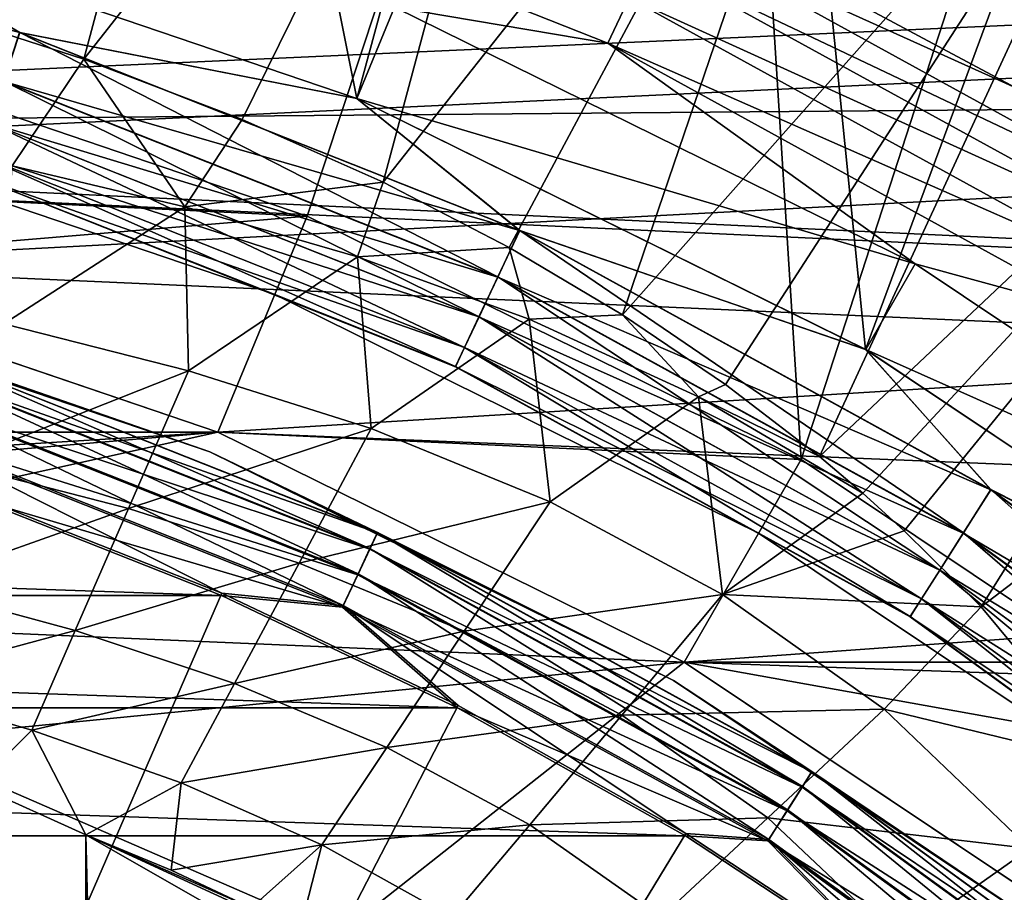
# Model space of a CAD drawing. Header units: millimetres. Extents: x -100 to 100, y -64 to 136.
# Tile 475 of 530: x 3.11 to 5.43, y 75.56 to 77.61. Entities that reach past the tile are written whole.
import ezdxf

# ---------------------------------------------------------------- set-up
doc = ezdxf.new("R2010")
doc.units = ezdxf.units.MM
doc.header["$LTSCALE"] = 159.143519
for name, color, linetype in [('275', 7, 'CONTINUOUS'), ('277', 7, 'CONTINUOUS'), ('278', 7, 'CONTINUOUS'), ('286', 7, 'CONTINUOUS'), ('287', 7, 'CONTINUOUS'), ('292', 7, 'CONTINUOUS'), ('37', 7, 'CONTINUOUS'), ('371', 7, 'CONTINUOUS'), ('372', 7, 'CONTINUOUS'), ('375', 7, 'CONTINUOUS'), ('376', 7, 'CONTINUOUS'), ('387', 7, 'CONTINUOUS'), ('390', 7, 'CONTINUOUS'), ('392', 7, 'CONTINUOUS'), ('407', 7, 'CONTINUOUS'), ('412', 7, 'CONTINUOUS'), ('413', 7, 'CONTINUOUS'), ('418', 7, 'CONTINUOUS'), ('437', 7, 'CONTINUOUS'), ('44', 7, 'CONTINUOUS'), ('446', 7, 'CONTINUOUS'), ('447', 7, 'CONTINUOUS'), ('448', 7, 'CONTINUOUS'), ('45', 7, 'CONTINUOUS'), ('460', 7, 'CONTINUOUS'), ('461', 7, 'CONTINUOUS')]:
    doc.layers.add(name, color=color, linetype=linetype)

msp = doc.modelspace()

# ---------------------------------------------------------------- linework, layer by layer
at = {"layer": '275', "color": 7, "linetype": 'CONTINUOUS', "true_color": 0xffe664}
for points in [[(4.7339, 80, 28.2), (-4.7339, 80, 28.2), (2.5622, 77.5627, 28.2), (4.7339, 80, 28.2)], [(3.7885, 77.1464, 28.2), (4.7339, 80, 28.2), (2.5622, 77.5627, 28.2), (3.7885, 77.1464, 28.2)], [(4.95, 76.5737, 28.2), (4.7339, 80, 28.2), (3.7885, 77.1464, 28.2), (4.95, 76.5737, 28.2)], [(5.8918, 79.4759, 28.2), (4.7339, 80, 28.2), (4.95, 76.5737, 28.2), (5.8918, 79.4759, 28.2)], [(6.0268, 75.8541, 28.2), (5.8918, 79.4759, 28.2), (4.95, 76.5737, 28.2), (6.0268, 75.8541, 28.2)]]:
    msp.add_3dface(points, dxfattribs=at)
at = {"layer": '277', "color": 7, "linetype": 'CONTINUOUS', "true_color": 0xffe664}
for points in [[(3.7885, 77.1464, 26.2), (2.5624, 77.5626, 26.2), (1.2204, 77.27, 26.2), (3.7885, 77.1464, 26.2)], [(2.4199, 77.0314, 26.2), (3.7885, 77.1464, 26.2), (1.2204, 77.27, 26.2), (2.4199, 77.0314, 26.2)], [(3.5781, 76.6383, 26.2), (3.7885, 77.1464, 26.2), (2.4199, 77.0314, 26.2), (3.5781, 76.6383, 26.2)], [(4.9499, 76.5737, 26.2), (3.7885, 77.1464, 26.2), (3.5781, 76.6383, 26.2), (4.9499, 76.5737, 26.2)], [(4.675, 76.0973, 26.2), (4.9499, 76.5737, 26.2), (3.5781, 76.6383, 26.2), (4.675, 76.0973, 26.2)], [(6.0266, 75.8543, 26.2), (4.9499, 76.5737, 26.2), (4.675, 76.0973, 26.2), (6.0266, 75.8543, 26.2)], [(5.6919, 75.4178, 26.2), (6.0266, 75.8543, 26.2), (4.675, 76.0973, 26.2), (5.6919, 75.4178, 26.2)]]:
    msp.add_3dface(points, dxfattribs=at)
at = {"layer": '278', "color": 7, "linetype": 'CONTINUOUS', "true_color": 0xffe664}
for points in [[(3.7885, 77.1464, 28.2), (2.5622, 77.5627, 28.2), (3.7885, 77.1464, 26.2), (3.7885, 77.1464, 28.2)], [(2.5622, 77.5627, 28.2), (2.5624, 77.5626, 26.2), (3.7885, 77.1464, 26.2), (2.5622, 77.5627, 28.2)], [(4.95, 76.5737, 28.2), (3.7885, 77.1464, 28.2), (4.9499, 76.5737, 26.2), (4.95, 76.5737, 28.2)], [(3.7885, 77.1464, 28.2), (3.7885, 77.1464, 26.2), (4.9499, 76.5737, 26.2), (3.7885, 77.1464, 28.2)], [(4.95, 76.5737, 28.2), (4.9499, 76.5737, 26.2), (6.0266, 75.8543, 26.2), (4.95, 76.5737, 28.2)], [(6.0268, 75.8541, 28.2), (4.95, 76.5737, 28.2), (6.0266, 75.8543, 26.2), (6.0268, 75.8541, 28.2)]]:
    msp.add_3dface(points, dxfattribs=at)
at = {"layer": '286', "color": 7, "linetype": 'CONTINUOUS', "true_color": 0xaaaaaa}
for points in [[(3.5782, 76.6383, 59.2), (2.42, 77.0314, 36.7427), (2.4199, 77.0314, 59.2), (3.5782, 76.6383, 59.2)], [(3.5781, 76.6383, 36.7427), (2.42, 77.0314, 36.7427), (3.5782, 76.6383, 59.2), (3.5781, 76.6383, 36.7427)], [(4.675, 76.0973, 36.7427), (3.5781, 76.6383, 36.7427), (3.5782, 76.6383, 59.2), (4.675, 76.0973, 36.7427)], [(4.6751, 76.0973, 59.2), (4.675, 76.0973, 36.7427), (3.5782, 76.6383, 59.2), (4.6751, 76.0973, 59.2)], [(5.6919, 75.4178, 36.7427), (4.675, 76.0973, 36.7427), (5.6919, 75.4179, 59.2), (5.6919, 75.4178, 36.7427)], [(5.6919, 75.4179, 59.2), (4.675, 76.0973, 36.7427), (4.6751, 76.0973, 59.2), (5.6919, 75.4179, 59.2)]]:
    msp.add_3dface(points, dxfattribs=at)
at = {"layer": '287', "color": 7, "linetype": 'CONTINUOUS', "true_color": 0xaaaaaa}
for points in [[(3.5782, 76.6383, 59.2), (2.4199, 77.0314, 59.2), (-3.5782, 76.6383, 59.2), (3.5782, 76.6383, 59.2)], [(3.5782, 76.6383, 59.2), (-3.5782, 76.6383, 59.2), (-0.5732, 76.3804, 59.2), (3.5782, 76.6383, 59.2)], [(0.5732, 76.3804, 59.2), (3.5782, 76.6383, 59.2), (-0.5732, 76.3804, 59.2), (0.5732, 76.3804, 59.2)], [(1.709, 76.2243, 59.2), (3.5782, 76.6383, 59.2), (0.5732, 76.3804, 59.2), (1.709, 76.2243, 59.2)], [(4.6751, 76.0973, 59.2), (3.5782, 76.6383, 59.2), (1.709, 76.2243, 59.2), (4.6751, 76.0973, 59.2)], [(2.8129, 75.915, 59.2), (4.6751, 76.0973, 59.2), (1.709, 76.2243, 59.2), (2.8129, 75.915, 59.2)], [(3.8645, 75.4582, 59.2), (4.6751, 76.0973, 59.2), (2.8129, 75.915, 59.2), (3.8645, 75.4582, 59.2)], [(5.6919, 75.4179, 59.2), (4.6751, 76.0973, 59.2), (3.8645, 75.4582, 59.2), (5.6919, 75.4179, 59.2)]]:
    msp.add_3dface(points, dxfattribs=at)
at = {"layer": '292', "color": 7, "linetype": 'CONTINUOUS', "true_color": 0xaaaaaa}
msp.add_3dface([(3.8645, 75.4582, 59.2), (2.8129, 75.915, 59.2), (3.074, 74.7313, 58.2), (3.8645, 75.4582, 59.2)], dxfattribs=at)
at = {"layer": '37', "color": 7, "linetype": 'CONTINUOUS', "true_color": 0x8c979c}
for points in [[(2.8454, 77.6502, -17.1933), (3.7355, 79.2846, -17.0976), (3.2633, 77.5151, -17.1934), (2.8454, 77.6502, -17.1933)], [(3.7355, 79.2846, -17.0976), (4.4488, 79.0229, -17.0976), (3.2633, 77.5151, -17.1934), (3.7355, 79.2846, -17.0976)], [(3.2633, 77.5151, -17.1934), (4.4488, 79.0229, -17.0976), (3.6354, 77.3733, -17.1937), (3.2633, 77.5151, -17.1934)], [(3.6354, 77.3733, -17.1937), (4.4488, 79.0229, -17.0976), (3.9668, 77.2257, -17.1943), (3.6354, 77.3733, -17.1937)], [(4.4488, 79.0229, -17.0976), (5.144, 78.7161, -17.0976), (3.9668, 77.2257, -17.1943), (4.4488, 79.0229, -17.0976)], [(3.9668, 77.2257, -17.1943), (5.144, 78.7161, -17.0976), (4.2631, 77.0727, -17.1953), (3.9668, 77.2257, -17.1943)], [(4.2631, 77.0727, -17.1953), (5.144, 78.7161, -17.0976), (4.5301, 76.9144, -17.1966), (4.2631, 77.0727, -17.1953)], [(5.144, 78.7161, -17.0976), (5.8181, 78.3656, -17.0976), (4.5301, 76.9144, -17.1966), (5.144, 78.7161, -17.0976)], [(4.5301, 76.9144, -17.1966), (5.8181, 78.3656, -17.0976), (4.7724, 76.7503, -17.1983), (4.5301, 76.9144, -17.1966)], [(4.7724, 76.7503, -17.1983), (5.8181, 78.3656, -17.0976), (4.9928, 76.5807, -17.2003), (4.7724, 76.7503, -17.1983)], [(5.8181, 78.3656, -17.0976), (6.4685, 77.9727, -17.0976), (4.9928, 76.5807, -17.2003), (5.8181, 78.3656, -17.0976)], [(4.9928, 76.5807, -17.2003), (6.4685, 77.9727, -17.0976), (5.0948, 76.4944, -17.2015), (4.9928, 76.5807, -17.2003)], [(5.0948, 76.4944, -17.2015), (6.4685, 77.9727, -17.0976), (5.1926, 76.4062, -17.2028), (5.0948, 76.4944, -17.2015)], [(5.1926, 76.4062, -17.2028), (6.4685, 77.9727, -17.0976), (5.3731, 76.2272, -17.2056), (5.1926, 76.4062, -17.2028)], [(6.4685, 77.9727, -17.0976), (7.0924, 77.539, -17.0976), (5.3731, 76.2272, -17.2056), (6.4685, 77.9727, -17.0976)], [(5.3731, 76.2272, -17.2056), (7.0924, 77.539, -17.0976), (5.6814, 75.8571, -17.2125), (5.3731, 76.2272, -17.2056)]]:
    msp.add_3dface(points, dxfattribs=at)
at = {"layer": '371', "color": 7, "linetype": 'CONTINUOUS', "true_color": 0x323232}
for points in [[(2.641, 77.8522, 39.7), (3.9937, 77.6377, 39.7), (3.9049, 77.4229, 39.7), (2.641, 77.8522, 39.7)], [(3.9937, 77.6377, 39.7), (5.2179, 77.0338, 39.7), (3.9049, 77.4229, 39.7), (3.9937, 77.6377, 39.7)], [(3.9049, 77.4229, 39.7), (5.2179, 77.0338, 39.7), (5.1019, 76.8324, 39.7), (3.9049, 77.4229, 39.7)], [(5.2179, 77.0338, 39.7), (6.3528, 76.2751, 39.7), (5.1019, 76.8324, 39.7), (5.2179, 77.0338, 39.7)], [(5.1019, 76.8324, 39.7), (6.3528, 76.2751, 39.7), (6.2115, 76.0905, 39.7), (5.1019, 76.8324, 39.7)]]:
    msp.add_3dface(points, dxfattribs=at)
at = {"layer": '372', "color": 7, "linetype": 'CONTINUOUS', "true_color": 0x323232}
msp.add_3dface([(4.8252, 77.7846, 40.0509), (6.3561, 78.0157, 43.0994), (5.4548, 77.448, 40.0509), (4.8252, 77.7846, 40.0509)], dxfattribs=at)
at = {"layer": '375', "color": 7, "linetype": 'CONTINUOUS', "true_color": 0x323232}
for points in [[(3.9047, 77.423, 47.7), (3.1959, 80.9618, 47.7), (2.6409, 77.8522, 47.7), (3.9047, 77.423, 47.7)], [(4.7354, 80.4819, 47.7), (3.1959, 80.9618, 47.7), (3.9047, 77.423, 47.7), (4.7354, 80.4819, 47.7)], [(5.1017, 76.8325, 47.7), (4.7354, 80.4819, 47.7), (3.9047, 77.423, 47.7), (5.1017, 76.8325, 47.7)], [(6.2059, 79.8199, 47.7), (4.7354, 80.4819, 47.7), (5.1017, 76.8325, 47.7), (6.2059, 79.8199, 47.7)], [(6.2113, 76.0908, 47.7), (6.2059, 79.8199, 47.7), (5.1017, 76.8325, 47.7), (6.2113, 76.0908, 47.7)]]:
    msp.add_3dface(points, dxfattribs=at)
at = {"layer": '376', "color": 7, "linetype": 'CONTINUOUS', "true_color": 0x323232}
for points in [[(2.5105, 77.3695, 40.2), (3.712, 76.9616, 40.2), (2.5105, 77.3695, 47.2), (2.5105, 77.3695, 40.2)], [(2.5105, 77.3695, 47.2), (3.712, 76.9616, 40.2), (3.712, 76.9616, 47.2), (2.5105, 77.3695, 47.2)], [(3.712, 76.9616, 40.2), (4.85, 76.4004, 40.2), (3.712, 76.9616, 47.2), (3.712, 76.9616, 40.2)], [(3.712, 76.9616, 47.2), (4.85, 76.4004, 40.2), (4.85, 76.4004, 47.2), (3.712, 76.9616, 47.2)], [(4.85, 76.4004, 40.2), (5.905, 75.6955, 40.2), (4.85, 76.4004, 47.2), (4.85, 76.4004, 40.2)], [(4.85, 76.4004, 47.2), (5.905, 75.6955, 40.2), (5.905, 75.6955, 47.2), (4.85, 76.4004, 47.2)]]:
    msp.add_3dface(points, dxfattribs=at)
at = {"layer": '387', "color": 7, "linetype": 'CONTINUOUS', "true_color": 0x323232}
for points in [[(3.9937, 77.6377, 39.7), (3.2624, 78.0408, 39.7159), (4.4952, 77.5527, 39.7159), (3.9937, 77.6377, 39.7)], [(3.2624, 78.0408, 39.7159), (4.5452, 77.6591, 39.7628), (4.4952, 77.5527, 39.7159), (3.2624, 78.0408, 39.7159)], [(4.6227, 77.8237, 39.9359), (5.8175, 77.1668, 39.9359), (4.5886, 77.7514, 39.8378), (4.6227, 77.8237, 39.9359)], [(4.8252, 77.7846, 40.0509), (5.4548, 77.448, 40.0509), (4.6227, 77.8237, 39.9359), (4.8252, 77.7846, 40.0509)], [(4.6227, 77.8237, 39.9359), (5.4548, 77.448, 40.0509), (5.8175, 77.1668, 39.9359), (4.6227, 77.8237, 39.9359)], [(4.5886, 77.7514, 39.8378), (5.7746, 77.0994, 39.8378), (4.5452, 77.6591, 39.7628), (4.5886, 77.7514, 39.8378)], [(4.5886, 77.7514, 39.8378), (5.8175, 77.1668, 39.9359), (5.7746, 77.0994, 39.8378), (4.5886, 77.7514, 39.8378)], [(4.5452, 77.6591, 39.7628), (5.72, 77.0132, 39.7628), (4.4952, 77.5527, 39.7159), (4.5452, 77.6591, 39.7628)], [(4.5452, 77.6591, 39.7628), (5.7746, 77.0994, 39.8378), (5.72, 77.0132, 39.7628), (4.5452, 77.6591, 39.7628)], [(5.2179, 77.0338, 39.7), (3.9937, 77.6377, 39.7), (4.4952, 77.5527, 39.7159), (5.2179, 77.0338, 39.7)], [(5.2179, 77.0338, 39.7), (4.4952, 77.5527, 39.7159), (5.657, 76.914, 39.7159), (5.2179, 77.0338, 39.7)], [(4.4952, 77.5527, 39.7159), (5.72, 77.0132, 39.7628), (5.657, 76.914, 39.7159), (4.4952, 77.5527, 39.7159)], [(6.3528, 76.2751, 39.7), (5.2179, 77.0338, 39.7), (5.657, 76.914, 39.7159), (6.3528, 76.2751, 39.7)]]:
    msp.add_3dface(points, dxfattribs=at)
at = {"layer": '390', "color": 7, "linetype": 'CONTINUOUS', "true_color": 0x323232}
for points in [[(2.6409, 77.8522, 47.7), (1.8871, 77.8927, 47.6831), (3.1121, 77.5782, 47.6831), (2.6409, 77.8522, 47.7)], [(1.8871, 77.8927, 47.6831), (3.0748, 77.4633, 47.6332), (3.1121, 77.5782, 47.6831), (1.8871, 77.8927, 47.6831)], [(3.9047, 77.423, 47.7), (2.6409, 77.8522, 47.7), (3.1121, 77.5782, 47.6831), (3.9047, 77.423, 47.7)], [(3.0748, 77.4633, 47.6332), (4.2366, 77.0033, 47.6332), (3.1121, 77.5782, 47.6831), (3.0748, 77.4633, 47.6332)], [(3.9047, 77.423, 47.7), (3.1121, 77.5782, 47.6831), (4.2881, 77.1126, 47.6831), (3.9047, 77.423, 47.7)], [(3.1121, 77.5782, 47.6831), (4.2366, 77.0033, 47.6332), (4.2881, 77.1126, 47.6831), (3.1121, 77.5782, 47.6831)], [(3.0428, 77.3647, 47.5537), (4.1925, 76.9095, 47.5537), (3.0748, 77.4633, 47.6332), (3.0428, 77.3647, 47.5537)], [(3.0748, 77.4633, 47.6332), (4.1925, 76.9095, 47.5537), (4.2366, 77.0033, 47.6332), (3.0748, 77.4633, 47.6332)], [(5.1017, 76.8325, 47.7), (3.9047, 77.423, 47.7), (4.2881, 77.1126, 47.6831), (5.1017, 76.8325, 47.7)], [(2.5105, 77.3695, 47.2), (3.712, 76.9616, 47.2), (3.0027, 77.2415, 47.3294), (2.5105, 77.3695, 47.2)], [(3.0182, 77.289, 47.4501), (4.1586, 76.8375, 47.4501), (3.0428, 77.3647, 47.5537), (3.0182, 77.289, 47.4501)], [(3.0428, 77.3647, 47.5537), (4.1586, 76.8375, 47.4501), (4.1925, 76.9095, 47.5537), (3.0428, 77.3647, 47.5537)], [(3.0027, 77.2415, 47.3294), (4.1373, 76.7922, 47.3294), (3.0182, 77.289, 47.4501), (3.0027, 77.2415, 47.3294)], [(3.0182, 77.289, 47.4501), (4.1373, 76.7922, 47.3294), (4.1586, 76.8375, 47.4501), (3.0182, 77.289, 47.4501)], [(3.0027, 77.2415, 47.3294), (3.712, 76.9616, 47.2), (4.1373, 76.7922, 47.3294), (3.0027, 77.2415, 47.3294)], [(4.2366, 77.0033, 47.6332), (5.3317, 76.4014, 47.6332), (4.2881, 77.1126, 47.6831), (4.2366, 77.0033, 47.6332)], [(5.1017, 76.8325, 47.7), (4.2881, 77.1126, 47.6831), (5.3964, 76.5033, 47.6831), (5.1017, 76.8325, 47.7)], [(4.2881, 77.1126, 47.6831), (5.3317, 76.4014, 47.6332), (5.3964, 76.5033, 47.6831), (4.2881, 77.1126, 47.6831)], [(4.1925, 76.9095, 47.5537), (5.2761, 76.3138, 47.5537), (4.2366, 77.0033, 47.6332), (4.1925, 76.9095, 47.5537)], [(4.2366, 77.0033, 47.6332), (5.2761, 76.3138, 47.5537), (5.3317, 76.4014, 47.6332), (4.2366, 77.0033, 47.6332)], [(3.712, 76.9616, 47.2), (4.85, 76.4004, 47.2), (4.1373, 76.7922, 47.3294), (3.712, 76.9616, 47.2)], [(4.1586, 76.8375, 47.4501), (5.2334, 76.2466, 47.4501), (4.1925, 76.9095, 47.5537), (4.1586, 76.8375, 47.4501)], [(4.1925, 76.9095, 47.5537), (5.2334, 76.2466, 47.4501), (5.2761, 76.3138, 47.5537), (4.1925, 76.9095, 47.5537)], [(4.1373, 76.7922, 47.3294), (5.2066, 76.2044, 47.3294), (4.1586, 76.8375, 47.4501), (4.1373, 76.7922, 47.3294)], [(4.1586, 76.8375, 47.4501), (5.2066, 76.2044, 47.3294), (5.2334, 76.2466, 47.4501), (4.1586, 76.8375, 47.4501)], [(6.2113, 76.0908, 47.7), (5.1017, 76.8325, 47.7), (5.3964, 76.5033, 47.6831), (6.2113, 76.0908, 47.7)], [(4.1373, 76.7922, 47.3294), (4.85, 76.4004, 47.2), (5.2066, 76.2044, 47.3294), (4.1373, 76.7922, 47.3294)], [(5.3317, 76.4014, 47.6332), (6.3426, 75.6669, 47.6332), (5.3964, 76.5033, 47.6831), (5.3317, 76.4014, 47.6332)], [(6.2113, 76.0908, 47.7), (5.3964, 76.5033, 47.6831), (6.4196, 75.7599, 47.6831), (6.2113, 76.0908, 47.7)], [(5.3964, 76.5033, 47.6831), (6.3426, 75.6669, 47.6332), (6.4196, 75.7599, 47.6831), (5.3964, 76.5033, 47.6831)], [(4.85, 76.4004, 47.2), (5.905, 75.6955, 47.2), (5.2066, 76.2044, 47.3294), (4.85, 76.4004, 47.2)], [(5.2761, 76.3138, 47.5537), (6.2765, 75.587, 47.5537), (5.3317, 76.4014, 47.6332), (5.2761, 76.3138, 47.5537)], [(5.3317, 76.4014, 47.6332), (6.2765, 75.587, 47.5537), (6.3426, 75.6669, 47.6332), (5.3317, 76.4014, 47.6332)], [(5.2334, 76.2466, 47.4501), (6.2258, 75.5256, 47.4501), (5.2761, 76.3138, 47.5537), (5.2334, 76.2466, 47.4501)], [(5.2761, 76.3138, 47.5537), (6.2258, 75.5256, 47.4501), (6.2765, 75.587, 47.5537), (5.2761, 76.3138, 47.5537)], [(5.2066, 76.2044, 47.3294), (6.1939, 75.4871, 47.3294), (5.2334, 76.2466, 47.4501), (5.2066, 76.2044, 47.3294)], [(5.2334, 76.2466, 47.4501), (6.1939, 75.4871, 47.3294), (6.2258, 75.5256, 47.4501), (5.2334, 76.2466, 47.4501)], [(5.2066, 76.2044, 47.3294), (5.905, 75.6955, 47.2), (6.1939, 75.4871, 47.3294), (5.2066, 76.2044, 47.3294)]]:
    msp.add_3dface(points, dxfattribs=at)
at = {"layer": '392', "color": 7, "linetype": 'CONTINUOUS', "true_color": 0x323232}
for points in [[(2.641, 77.8522, 39.7), (3.9049, 77.4229, 39.7), (3.112, 77.5777, 39.717), (2.641, 77.8522, 39.7)], [(3.112, 77.5777, 39.717), (4.2878, 77.1121, 39.717), (3.0747, 77.4629, 39.7671), (3.112, 77.5777, 39.717)], [(3.112, 77.5777, 39.717), (3.9049, 77.4229, 39.7), (4.2878, 77.1121, 39.717), (3.112, 77.5777, 39.717)], [(3.0747, 77.4629, 39.7671), (4.2365, 77.0029, 39.7671), (3.0427, 77.3644, 39.8466), (3.0747, 77.4629, 39.7671)], [(3.0747, 77.4629, 39.7671), (4.2878, 77.1121, 39.717), (4.2365, 77.0029, 39.7671), (3.0747, 77.4629, 39.7671)], [(3.9049, 77.4229, 39.7), (5.1019, 76.8324, 39.7), (4.2878, 77.1121, 39.717), (3.9049, 77.4229, 39.7)], [(3.712, 76.9616, 40.2), (2.5105, 77.3695, 40.2), (3.0027, 77.2413, 40.0711), (3.712, 76.9616, 40.2)], [(3.0427, 77.3644, 39.8466), (4.1923, 76.9092, 39.8466), (3.0181, 77.2888, 39.9503), (3.0427, 77.3644, 39.8466)], [(3.0427, 77.3644, 39.8466), (4.2365, 77.0029, 39.7671), (4.1923, 76.9092, 39.8466), (3.0427, 77.3644, 39.8466)], [(3.0181, 77.2888, 39.9503), (4.1585, 76.8373, 39.9503), (3.0027, 77.2413, 40.0711), (3.0181, 77.2888, 39.9503)], [(3.0181, 77.2888, 39.9503), (4.1923, 76.9092, 39.8466), (4.1585, 76.8373, 39.9503), (3.0181, 77.2888, 39.9503)], [(3.712, 76.9616, 40.2), (3.0027, 77.2413, 40.0711), (4.1373, 76.7921, 40.0711), (3.712, 76.9616, 40.2)], [(3.0027, 77.2413, 40.0711), (4.1585, 76.8373, 39.9503), (4.1373, 76.7921, 40.0711), (3.0027, 77.2413, 40.0711)], [(4.2878, 77.1121, 39.717), (5.3961, 76.5029, 39.717), (4.2365, 77.0029, 39.7671), (4.2878, 77.1121, 39.717)], [(4.2878, 77.1121, 39.717), (5.1019, 76.8324, 39.7), (5.3961, 76.5029, 39.717), (4.2878, 77.1121, 39.717)], [(4.2365, 77.0029, 39.7671), (5.3314, 76.401, 39.7671), (4.1923, 76.9092, 39.8466), (4.2365, 77.0029, 39.7671)], [(4.2365, 77.0029, 39.7671), (5.3961, 76.5029, 39.717), (5.3314, 76.401, 39.7671), (4.2365, 77.0029, 39.7671)], [(4.85, 76.4004, 40.2), (3.712, 76.9616, 40.2), (4.1373, 76.7921, 40.0711), (4.85, 76.4004, 40.2)], [(4.1923, 76.9092, 39.8466), (5.2759, 76.3135, 39.8466), (4.1585, 76.8373, 39.9503), (4.1923, 76.9092, 39.8466)], [(4.1923, 76.9092, 39.8466), (5.3314, 76.401, 39.7671), (5.2759, 76.3135, 39.8466), (4.1923, 76.9092, 39.8466)], [(4.1585, 76.8373, 39.9503), (5.2333, 76.2464, 39.9503), (4.1373, 76.7921, 40.0711), (4.1585, 76.8373, 39.9503)], [(4.1585, 76.8373, 39.9503), (5.2759, 76.3135, 39.8466), (5.2333, 76.2464, 39.9503), (4.1585, 76.8373, 39.9503)], [(5.1019, 76.8324, 39.7), (6.2115, 76.0905, 39.7), (5.3961, 76.5029, 39.717), (5.1019, 76.8324, 39.7)], [(4.85, 76.4004, 40.2), (4.1373, 76.7921, 40.0711), (5.2066, 76.2043, 40.0711), (4.85, 76.4004, 40.2)], [(4.1373, 76.7921, 40.0711), (5.2333, 76.2464, 39.9503), (5.2066, 76.2043, 40.0711), (4.1373, 76.7921, 40.0711)], [(5.3961, 76.5029, 39.717), (6.4192, 75.7595, 39.717), (5.3314, 76.401, 39.7671), (5.3961, 76.5029, 39.717)], [(5.3961, 76.5029, 39.717), (6.2115, 76.0905, 39.7), (6.4192, 75.7595, 39.717), (5.3961, 76.5029, 39.717)], [(5.905, 75.6955, 40.2), (4.85, 76.4004, 40.2), (5.2066, 76.2043, 40.0711), (5.905, 75.6955, 40.2)], [(5.3314, 76.401, 39.7671), (6.3423, 75.6665, 39.7671), (5.2759, 76.3135, 39.8466), (5.3314, 76.401, 39.7671)], [(5.3314, 76.401, 39.7671), (6.4192, 75.7595, 39.717), (6.3423, 75.6665, 39.7671), (5.3314, 76.401, 39.7671)], [(5.2759, 76.3135, 39.8466), (6.2762, 75.5867, 39.8466), (5.2333, 76.2464, 39.9503), (5.2759, 76.3135, 39.8466)], [(5.2759, 76.3135, 39.8466), (6.3423, 75.6665, 39.7671), (6.2762, 75.5867, 39.8466), (5.2759, 76.3135, 39.8466)], [(5.2333, 76.2464, 39.9503), (6.2256, 75.5254, 39.9503), (5.2066, 76.2043, 40.0711), (5.2333, 76.2464, 39.9503)], [(5.2333, 76.2464, 39.9503), (6.2762, 75.5867, 39.8466), (6.2256, 75.5254, 39.9503), (5.2333, 76.2464, 39.9503)], [(5.905, 75.6955, 40.2), (5.2066, 76.2043, 40.0711), (6.1938, 75.487, 40.0711), (5.905, 75.6955, 40.2)], [(5.2066, 76.2043, 40.0711), (6.2256, 75.5254, 39.9503), (6.1938, 75.487, 40.0711), (5.2066, 76.2043, 40.0711)]]:
    msp.add_3dface(points, dxfattribs=at)
at = {"layer": '407', "color": 7, "linetype": 'CONTINUOUS'}
for points in [[(-87.8445, 78.1035, 36.7), (87.8445, 78.1035, 36.7), (0, 77.35, 36.7), (-87.8445, 78.1035, 36.7)], [(87.8445, 78.1035, 36.7), (90.0783, 73.1116, 36.7), (0, 77.35, 36.7), (87.8445, 78.1035, 36.7)], [(0, 77.35, 36.7), (90.0783, 73.1116, 36.7), (1.2204, 77.27, 36.7), (0, 77.35, 36.7)], [(1.2204, 77.27, 36.7), (90.0783, 73.1116, 36.7), (2.42, 77.0314, 36.7), (1.2204, 77.27, 36.7)], [(2.42, 77.0314, 36.7), (90.0783, 73.1116, 36.7), (3.5781, 76.6383, 36.7), (2.42, 77.0314, 36.7)], [(3.5781, 76.6383, 36.7), (90.0783, 73.1116, 36.7), (4.675, 76.0973, 36.7), (3.5781, 76.6383, 36.7)], [(4.675, 76.0973, 36.7), (90.0783, 73.1116, 36.7), (5.6919, 75.4178, 36.7), (4.675, 76.0973, 36.7)]]:
    msp.add_3dface(points, dxfattribs=at)
at = {"layer": '412', "linetype": 'CONTINUOUS'}
for points in [[(0, 77.35, 36.7427), (57.5181, 79.9352, 36.7427), (-60.2815, 76.0789, 36.7427), (0, 77.35, 36.7427)], [(57.5181, 79.9352, 36.7427), (-57.5181, 79.9352, 36.7427), (-60.2815, 76.0789, 36.7427), (57.5181, 79.9352, 36.7427)], [(0, 77.35, 36.7427), (1.2204, 77.27, 36.7427), (57.5181, 79.9352, 36.7427), (0, 77.35, 36.7427)], [(1.2204, 77.27, 36.7427), (2.42, 77.0314, 36.7427), (57.5181, 79.9352, 36.7427), (1.2204, 77.27, 36.7427)], [(2.42, 77.0314, 36.7427), (3.5781, 76.6383, 36.7427), (57.5181, 79.9352, 36.7427), (2.42, 77.0314, 36.7427)], [(3.5781, 76.6383, 36.7427), (4.675, 76.0973, 36.7427), (57.5181, 79.9352, 36.7427), (3.5781, 76.6383, 36.7427)], [(4.675, 76.0973, 36.7427), (60.2815, 76.0789, 36.7427), (57.5181, 79.9352, 36.7427), (4.675, 76.0973, 36.7427)], [(4.675, 76.0973, 36.7427), (5.6919, 75.4178, 36.7427), (60.2815, 76.0789, 36.7427), (4.675, 76.0973, 36.7427)]]:
    msp.add_3dface(points, dxfattribs=at)
at = {"layer": '413', "linetype": 'CONTINUOUS'}
for points in [[(3.2622, 60.3062, -18.3), (3.0057, 60.1904, -18.3), (3.0104, 75.8076, -18.3), (3.2622, 60.3062, -18.3)], [(3.2622, 60.3062, -18.3), (3.0104, 75.8076, -18.3), (3.2675, 75.6915, -18.3), (3.2622, 60.3062, -18.3)], [(3.6408, 60.5214, -18.3), (3.2622, 60.3062, -18.3), (3.2675, 75.6915, -18.3), (3.6408, 60.5214, -18.3)], [(3.6408, 60.5214, -18.3), (3.2675, 75.6915, -18.3), (3.6444, 75.4762, -18.3), (3.6408, 60.5214, -18.3)]]:
    msp.add_3dface(points, dxfattribs=at)
at = {"layer": '418', "color": 7, "linetype": 'CONTINUOUS', "true_color": 0xaaaaaa}
for points in [[(3.5781, 76.6383, 26.2), (2.4199, 77.0314, 26.2), (3.5781, 76.6383, 36.7), (3.5781, 76.6383, 26.2)], [(2.4199, 77.0314, 26.2), (2.42, 77.0314, 36.7), (3.5781, 76.6383, 36.7), (2.4199, 77.0314, 26.2)], [(4.675, 76.0973, 26.2), (3.5781, 76.6383, 26.2), (4.675, 76.0973, 36.7), (4.675, 76.0973, 26.2)], [(3.5781, 76.6383, 26.2), (3.5781, 76.6383, 36.7), (4.675, 76.0973, 36.7), (3.5781, 76.6383, 26.2)], [(5.6919, 75.4178, 26.2), (4.675, 76.0973, 26.2), (5.6919, 75.4178, 36.7), (5.6919, 75.4178, 26.2)], [(4.675, 76.0973, 26.2), (4.675, 76.0973, 36.7), (5.6919, 75.4178, 36.7), (4.675, 76.0973, 26.2)]]:
    msp.add_3dface(points, dxfattribs=at)
at = {"layer": '437', "color": 7, "linetype": 'CONTINUOUS', "true_color": 0xaaaaaa}
for points in [[(0.7284, 79.5771, 44.7), (57.5181, 79.9352, 44.7), (60.2815, 76.0789, 44.7), (0.7284, 79.5771, 44.7)], [(2.1736, 79.3945, 44.7), (0.7284, 79.5771, 44.7), (60.2815, 76.0789, 44.7), (2.1736, 79.3945, 44.7)], [(3.5846, 79.0323, 44.7), (2.1736, 79.3945, 44.7), (60.2815, 76.0789, 44.7), (3.5846, 79.0323, 44.7)], [(4.9391, 78.496, 44.7), (3.5846, 79.0323, 44.7), (60.2815, 76.0789, 44.7), (4.9391, 78.496, 44.7)], [(6.2156, 77.7942, 44.7), (4.9391, 78.496, 44.7), (60.2815, 76.0789, 44.7), (6.2156, 77.7942, 44.7)]]:
    msp.add_3dface(points, dxfattribs=at)
at = {"layer": '44', "color": 7, "linetype": 'CONTINUOUS', "true_color": 0x8c979c}
for points in [[(2.8454, 77.6502, -17.1933), (3.2633, 77.5151, -17.1934), (3.0945, 77.2645, -17.2305), (2.8454, 77.6502, -17.1933)], [(3.0945, 77.2645, -17.2305), (3.2633, 77.5151, -17.1934), (3.5002, 77.1678, -17.2212), (3.0945, 77.2645, -17.2305)], [(3.2633, 77.5151, -17.1934), (3.6354, 77.3733, -17.1937), (3.5002, 77.1678, -17.2212), (3.2633, 77.5151, -17.1934)], [(3.6354, 77.3733, -17.1937), (3.9668, 77.2257, -17.1943), (3.5002, 77.1678, -17.2212), (3.6354, 77.3733, -17.1937)], [(3.0945, 77.2645, -17.2305), (3.5002, 77.1678, -17.2212), (3.075, 76.8925, -17.3387), (3.0945, 77.2645, -17.2305)], [(3.5002, 77.1678, -17.2212), (3.9668, 77.2257, -17.1943), (3.9064, 77.0502, -17.2127), (3.5002, 77.1678, -17.2212)], [(3.9668, 77.2257, -17.1943), (4.2631, 77.0727, -17.1953), (3.9064, 77.0502, -17.2127), (3.9668, 77.2257, -17.1943)], [(3.075, 76.8925, -17.3387), (3.5002, 77.1678, -17.2212), (3.5091, 76.7827, -17.3169), (3.075, 76.8925, -17.3387)], [(3.5002, 77.1678, -17.2212), (3.9064, 77.0502, -17.2127), (3.5091, 76.7827, -17.3169), (3.5002, 77.1678, -17.2212)], [(3.9064, 77.0502, -17.2127), (4.2631, 77.0727, -17.1953), (4.3102, 76.904, -17.206), (3.9064, 77.0502, -17.2127)], [(4.2631, 77.0727, -17.1953), (4.5301, 76.9144, -17.1966), (4.3102, 76.904, -17.206), (4.2631, 77.0727, -17.1953)], [(3.5091, 76.7827, -17.3169), (3.9064, 77.0502, -17.2127), (3.9386, 76.6466, -17.2954), (3.5091, 76.7827, -17.3169)], [(3.9064, 77.0502, -17.2127), (4.3102, 76.904, -17.206), (3.9386, 76.6466, -17.2954), (3.9064, 77.0502, -17.2127)], [(4.3102, 76.904, -17.206), (4.5301, 76.9144, -17.1966), (4.7083, 76.7213, -17.2021), (4.3102, 76.904, -17.206)], [(4.5301, 76.9144, -17.1966), (4.7724, 76.7503, -17.1983), (4.7083, 76.7213, -17.2021), (4.5301, 76.9144, -17.1966)], [(3.075, 76.8925, -17.3387), (3.5091, 76.7827, -17.3169), (2.9579, 76.5646, -17.5225), (3.075, 76.8925, -17.3387)], [(3.9386, 76.6466, -17.2954), (4.3102, 76.904, -17.206), (4.3594, 76.4742, -17.2762), (3.9386, 76.6466, -17.2954)], [(4.3102, 76.904, -17.206), (4.7083, 76.7213, -17.2021), (4.3594, 76.4742, -17.2762), (4.3102, 76.904, -17.206)], [(2.9579, 76.5646, -17.5225), (3.5091, 76.7827, -17.3169), (3.3679, 76.4585, -17.49), (2.9579, 76.5646, -17.5225)], [(3.5091, 76.7827, -17.3169), (3.9386, 76.6466, -17.2954), (3.3679, 76.4585, -17.49), (3.5091, 76.7827, -17.3169)], [(4.7724, 76.7503, -17.1983), (4.9928, 76.5807, -17.2003), (4.7083, 76.7213, -17.2021), (4.7724, 76.7503, -17.1983)], [(4.3594, 76.4742, -17.2762), (4.7083, 76.7213, -17.2021), (4.7651, 76.2566, -17.261), (4.3594, 76.4742, -17.2762)], [(4.9928, 76.5807, -17.2003), (5.0948, 76.4944, -17.2015), (4.7083, 76.7213, -17.2021), (4.9928, 76.5807, -17.2003)], [(4.7083, 76.7213, -17.2021), (5.0948, 76.4944, -17.2015), (4.7651, 76.2566, -17.261), (4.7083, 76.7213, -17.2021)], [(3.3679, 76.4585, -17.49), (3.9386, 76.6466, -17.2954), (3.769, 76.3298, -17.4563), (3.3679, 76.4585, -17.49)], [(3.9386, 76.6466, -17.2954), (4.3594, 76.4742, -17.2762), (3.769, 76.3298, -17.4563), (3.9386, 76.6466, -17.2954)], [(2.9579, 76.5646, -17.5225), (3.3679, 76.4585, -17.49), (2.8552, 76.277, -17.7709), (2.9579, 76.5646, -17.5225)], [(5.0948, 76.4944, -17.2015), (5.1926, 76.4062, -17.2028), (4.7651, 76.2566, -17.261), (5.0948, 76.4944, -17.2015)], [(3.769, 76.3298, -17.4563), (4.3594, 76.4742, -17.2762), (4.1576, 76.1703, -17.4243), (3.769, 76.3298, -17.4563)], [(4.3594, 76.4742, -17.2762), (4.7651, 76.2566, -17.261), (4.1576, 76.1703, -17.4243), (4.3594, 76.4742, -17.2762)], [(2.8552, 76.277, -17.7709), (3.3679, 76.4585, -17.49), (3.2428, 76.1717, -17.7289), (2.8552, 76.277, -17.7709)], [(3.3679, 76.4585, -17.49), (3.769, 76.3298, -17.4563), (3.2428, 76.1717, -17.7289), (3.3679, 76.4585, -17.49)], [(5.1926, 76.4062, -17.2028), (5.3731, 76.2272, -17.2056), (4.7651, 76.2566, -17.261), (5.1926, 76.4062, -17.2028)], [(3.2428, 76.1717, -17.7289), (3.769, 76.3298, -17.4563), (3.6173, 76.0471, -17.6845), (3.2428, 76.1717, -17.7289)], [(3.769, 76.3298, -17.4563), (4.1576, 76.1703, -17.4243), (3.6173, 76.0471, -17.6845), (3.769, 76.3298, -17.4563)], [(2.8552, 76.277, -17.7709), (3.2428, 76.1717, -17.7289), (2.7722, 76.0448, -18.0681), (2.8552, 76.277, -17.7709)], [(4.1576, 76.1703, -17.4243), (4.7651, 76.2566, -17.261), (4.5281, 75.9728, -17.3961), (4.1576, 76.1703, -17.4243)], [(4.7651, 76.2566, -17.261), (5.1453, 75.9866, -17.2506), (4.5281, 75.9728, -17.3961), (4.7651, 76.2566, -17.261)], [(4.7651, 76.2566, -17.261), (5.3731, 76.2272, -17.2056), (5.1453, 75.9866, -17.2506), (4.7651, 76.2566, -17.261)], [(5.3731, 76.2272, -17.2056), (5.6814, 75.8571, -17.2125), (5.1453, 75.9866, -17.2506), (5.3731, 76.2272, -17.2056)], [(2.7722, 76.0448, -18.0681), (3.2428, 76.1717, -17.7289), (3.1405, 75.9375, -18.0184), (2.7722, 76.0448, -18.0681)], [(3.2428, 76.1717, -17.7289), (3.6173, 76.0471, -17.6845), (3.1405, 75.9375, -18.0184), (3.2428, 76.1717, -17.7289)], [(3.6173, 76.0471, -17.6845), (4.1576, 76.1703, -17.4243), (3.9753, 75.8968, -17.6409), (3.6173, 76.0471, -17.6845)], [(4.1576, 76.1703, -17.4243), (4.5281, 75.9728, -17.3961), (3.9753, 75.8968, -17.6409), (4.1576, 76.1703, -17.4243)], [(2.7722, 76.0448, -18.0681), (3.1405, 75.9375, -18.0184), (3.0104, 75.8076, -18.3), (2.7722, 76.0448, -18.0681)], [(3.1405, 75.9375, -18.0184), (3.6173, 76.0471, -17.6845), (3.4916, 75.8134, -17.9651), (3.1405, 75.9375, -18.0184)], [(3.6173, 76.0471, -17.6845), (3.9753, 75.8968, -17.6409), (3.4916, 75.8134, -17.9651), (3.6173, 76.0471, -17.6845)], [(4.5281, 75.9728, -17.3961), (5.1453, 75.9866, -17.2506), (4.8719, 75.7312, -17.3732), (4.5281, 75.9728, -17.3961)], [(5.1453, 75.9866, -17.2506), (5.4876, 75.6593, -17.2457), (4.8719, 75.7312, -17.3732), (5.1453, 75.9866, -17.2506)], [(5.1453, 75.9866, -17.2506), (5.6814, 75.8571, -17.2125), (5.4876, 75.6593, -17.2457), (5.1453, 75.9866, -17.2506)], [(3.9753, 75.8968, -17.6409), (4.5281, 75.9728, -17.3961), (4.3121, 75.7152, -17.601), (3.9753, 75.8968, -17.6409)], [(4.5281, 75.9728, -17.3961), (4.8719, 75.7312, -17.3732), (4.3121, 75.7152, -17.601), (4.5281, 75.9728, -17.3961)], [(3.0104, 75.8076, -18.3), (3.1405, 75.9375, -18.0184), (3.2675, 75.6915, -18.3), (3.0104, 75.8076, -18.3)], [(3.1405, 75.9375, -18.0184), (3.4916, 75.8134, -17.9651), (3.2675, 75.6915, -18.3), (3.1405, 75.9375, -18.0184)], [(3.4916, 75.8134, -17.9651), (3.9753, 75.8968, -17.6409), (3.8224, 75.6682, -17.912), (3.4916, 75.8134, -17.9651)], [(3.9753, 75.8968, -17.6409), (4.3121, 75.7152, -17.601), (3.8224, 75.6682, -17.912), (3.9753, 75.8968, -17.6409)], [(3.2675, 75.6915, -18.3), (3.4916, 75.8134, -17.9651), (3.4685, 75.6083, -18.2619), (3.2675, 75.6915, -18.3)], [(3.4916, 75.8134, -17.9651), (3.8224, 75.6682, -17.912), (3.4685, 75.6083, -18.2619), (3.4916, 75.8134, -17.9651)], [(4.3121, 75.7152, -17.601), (4.8719, 75.7312, -17.3732), (4.6207, 75.4979, -17.5667), (4.3121, 75.7152, -17.601)], [(4.8719, 75.7312, -17.3732), (5.1788, 75.4417, -17.3567), (4.6207, 75.4979, -17.5667), (4.8719, 75.7312, -17.3732)], [(4.8719, 75.7312, -17.3732), (5.4876, 75.6593, -17.2457), (5.1788, 75.4417, -17.3567), (4.8719, 75.7312, -17.3732)], [(3.8224, 75.6682, -17.912), (4.3121, 75.7152, -17.601), (4.1287, 75.4978, -17.8622), (3.8224, 75.6682, -17.912)], [(4.3121, 75.7152, -17.601), (4.6207, 75.4979, -17.5667), (4.1287, 75.4978, -17.8622), (4.3121, 75.7152, -17.601)], [(3.4685, 75.6083, -18.2619), (3.8224, 75.6682, -17.912), (3.6567, 75.5198, -18.2249), (3.4685, 75.6083, -18.2619)], [(3.6567, 75.5198, -18.2249), (3.8224, 75.6682, -17.912), (3.7697, 75.4605, -18.2021), (3.6567, 75.5198, -18.2249)], [(3.8224, 75.6682, -17.912), (4.1287, 75.4978, -17.8622), (3.7697, 75.4605, -18.2021), (3.8224, 75.6682, -17.912)], [(5.4876, 75.6593, -17.2457), (5.7765, 75.2757, -17.2463), (5.1788, 75.4417, -17.3567), (5.4876, 75.6593, -17.2457)]]:
    msp.add_3dface(points, dxfattribs=at)
at = {"layer": '446', "color": 7, "linetype": 'CONTINUOUS', "true_color": 0xaaaaaa}
for points in [[(-3.0149, 76.48, 67.95), (3.5868, 76.2544, 67.95), (-3.5868, 76.2544, 67.95), (-3.0149, 76.48, 67.95)], [(3.0149, 76.48, 67.95), (3.5868, 76.2544, 67.95), (-3.0149, 76.48, 67.95), (3.0149, 76.48, 67.95)], [(-3.5868, 76.2544, 67.95), (4.142, 75.9903, 67.95), (-4.142, 75.9903, 67.95), (-3.5868, 76.2544, 67.95)], [(3.5868, 76.2544, 67.95), (4.142, 75.9903, 67.95), (-3.5868, 76.2544, 67.95), (3.5868, 76.2544, 67.95)], [(-4.142, 75.9903, 67.95), (4.6778, 75.6888, 67.95), (-4.6778, 75.6888, 67.95), (-4.142, 75.9903, 67.95)], [(4.142, 75.9903, 67.95), (4.6778, 75.6888, 67.95), (-4.142, 75.9903, 67.95), (4.142, 75.9903, 67.95)], [(-4.6778, 75.6888, 67.95), (5.1917, 75.3516, 67.95), (-5.1917, 75.3516, 67.95), (-4.6778, 75.6888, 67.95)], [(4.6778, 75.6888, 67.95), (5.1917, 75.3516, 67.95), (-4.6778, 75.6888, 67.95), (4.6778, 75.6888, 67.95)]]:
    msp.add_3dface(points, dxfattribs=at)
at = {"layer": '447', "color": 7, "linetype": 'CONTINUOUS', "true_color": 0xaaaaaa}
for points in [[(2.407, 76.9831, 71.6552), (3.559, 76.5921, 71.6552), (2.407, 76.9831, 68.25), (2.407, 76.9831, 71.6552)], [(2.407, 76.9831, 68.25), (3.559, 76.5921, 71.6552), (3.559, 76.5921, 68.25), (2.407, 76.9831, 68.25)], [(3.559, 76.5921, 71.6552), (4.65, 76.054, 71.6552), (3.559, 76.5921, 68.25), (3.559, 76.5921, 71.6552)], [(3.559, 76.5921, 68.25), (4.65, 76.054, 71.6552), (4.65, 76.054, 68.25), (3.559, 76.5921, 68.25)], [(4.65, 76.054, 71.6552), (5.6615, 75.3782, 71.6552), (4.65, 76.054, 68.25), (4.65, 76.054, 71.6552)], [(4.65, 76.054, 68.25), (5.6615, 75.3782, 71.6552), (5.6615, 75.3782, 68.25), (4.65, 76.054, 68.25)]]:
    msp.add_3dface(points, dxfattribs=at)
at = {"layer": '448', "color": 7, "linetype": 'CONTINUOUS', "true_color": 0xaaaaaa}
for points in [[(3.0157, 76.4853, 71.9551), (0, 68, 72.1123), (3.5877, 76.2597, 71.9551), (3.0157, 76.4853, 71.9551)], [(3.5877, 76.2597, 71.9551), (0, 68, 72.1123), (4.143, 75.9956, 71.9551), (3.5877, 76.2597, 71.9551)], [(4.143, 75.9956, 71.9551), (0, 68, 72.1123), (4.679, 75.6942, 71.9551), (4.143, 75.9956, 71.9551)], [(4.679, 75.6942, 71.9551), (0, 68, 72.1123), (5.1931, 75.357, 71.9551), (4.679, 75.6942, 71.9551)]]:
    msp.add_3dface(points, dxfattribs=at)
at = {"layer": '45', "color": 7, "linetype": 'CONTINUOUS', "true_color": 0x8c979c}
for points in [[(3.2675, 75.6915, -18.3), (3.4685, 75.6083, -18.2619), (3.6567, 75.5198, -18.2249), (3.2675, 75.6915, -18.3)], [(3.2675, 75.6915, -18.3), (3.6567, 75.5198, -18.2249), (3.7697, 75.4605, -18.2021), (3.2675, 75.6915, -18.3)], [(3.2675, 75.6915, -18.3), (3.7697, 75.4605, -18.2021), (3.6444, 75.4762, -18.3), (3.2675, 75.6915, -18.3)]]:
    msp.add_3dface(points, dxfattribs=at)
at = {"layer": '460', "color": 7, "linetype": 'CONTINUOUS', "true_color": 0xaaaaaa}
for points in [[(3.559, 76.5921, 71.6552), (2.407, 76.9831, 71.6552), (2.8694, 76.8312, 71.7466), (3.559, 76.5921, 71.6552)], [(2.8566, 76.7916, 71.8297), (3.9359, 76.3643, 71.8297), (2.8694, 76.8312, 71.7466), (2.8566, 76.7916, 71.8297)], [(3.559, 76.5921, 71.6552), (2.8694, 76.8312, 71.7466), (3.9537, 76.402, 71.7466), (3.559, 76.5921, 71.6552)], [(2.8694, 76.8312, 71.7466), (3.9359, 76.3643, 71.8297), (3.9537, 76.402, 71.7466), (2.8694, 76.8312, 71.7466)], [(2.8364, 76.7297, 71.896), (3.9082, 76.3054, 71.896), (2.8566, 76.7916, 71.8297), (2.8364, 76.7297, 71.896)], [(2.8566, 76.7916, 71.8297), (3.9082, 76.3054, 71.896), (3.9359, 76.3643, 71.8297), (2.8566, 76.7916, 71.8297)], [(2.811, 76.6515, 71.9392), (3.8732, 76.2309, 71.9392), (2.8364, 76.7297, 71.896), (2.811, 76.6515, 71.9392)], [(2.8364, 76.7297, 71.896), (3.8732, 76.2309, 71.9392), (3.9082, 76.3054, 71.896), (2.8364, 76.7297, 71.896)], [(3.0157, 76.4853, 71.9551), (3.5877, 76.2597, 71.9551), (2.811, 76.6515, 71.9392), (3.0157, 76.4853, 71.9551)], [(2.811, 76.6515, 71.9392), (3.5877, 76.2597, 71.9551), (3.8732, 76.2309, 71.9392), (2.811, 76.6515, 71.9392)], [(4.65, 76.054, 71.6552), (3.559, 76.5921, 71.6552), (3.9537, 76.402, 71.7466), (4.65, 76.054, 71.6552)], [(3.9359, 76.3643, 71.8297), (4.9532, 75.805, 71.8297), (3.9537, 76.402, 71.7466), (3.9359, 76.3643, 71.8297)], [(4.65, 76.054, 71.6552), (3.9537, 76.402, 71.7466), (4.9755, 75.8402, 71.7466), (4.65, 76.054, 71.6552)], [(3.9537, 76.402, 71.7466), (4.9532, 75.805, 71.8297), (4.9755, 75.8402, 71.7466), (3.9537, 76.402, 71.7466)], [(3.9082, 76.3054, 71.896), (4.9183, 75.75, 71.896), (3.9359, 76.3643, 71.8297), (3.9082, 76.3054, 71.896)], [(3.9359, 76.3643, 71.8297), (4.9183, 75.75, 71.896), (4.9532, 75.805, 71.8297), (3.9359, 76.3643, 71.8297)], [(3.8732, 76.2309, 71.9392), (4.8742, 75.6806, 71.9392), (3.9082, 76.3054, 71.896), (3.8732, 76.2309, 71.9392)], [(3.9082, 76.3054, 71.896), (4.8742, 75.6806, 71.9392), (4.9183, 75.75, 71.896), (3.9082, 76.3054, 71.896)], [(3.5877, 76.2597, 71.9551), (4.143, 75.9956, 71.9551), (3.8732, 76.2309, 71.9392), (3.5877, 76.2597, 71.9551)], [(4.143, 75.9956, 71.9551), (4.679, 75.6942, 71.9551), (3.8732, 76.2309, 71.9392), (4.143, 75.9956, 71.9551)], [(3.8732, 76.2309, 71.9392), (4.679, 75.6942, 71.9551), (4.8742, 75.6806, 71.9392), (3.8732, 76.2309, 71.9392)], [(5.6615, 75.3782, 71.6552), (4.65, 76.054, 71.6552), (4.9755, 75.8402, 71.7466), (5.6615, 75.3782, 71.6552)], [(4.9532, 75.805, 71.8297), (5.8924, 75.1227, 71.8297), (4.9755, 75.8402, 71.7466), (4.9532, 75.805, 71.8297)], [(5.6615, 75.3782, 71.6552), (4.9755, 75.8402, 71.7466), (5.9189, 75.1548, 71.7466), (5.6615, 75.3782, 71.6552)], [(4.9755, 75.8402, 71.7466), (5.8924, 75.1227, 71.8297), (5.9189, 75.1548, 71.7466), (4.9755, 75.8402, 71.7466)], [(4.9183, 75.75, 71.896), (5.8509, 75.0725, 71.896), (4.9532, 75.805, 71.8297), (4.9183, 75.75, 71.896)], [(4.9532, 75.805, 71.8297), (5.8509, 75.0725, 71.896), (5.8924, 75.1227, 71.8297), (4.9532, 75.805, 71.8297)], [(4.8742, 75.6806, 71.9392), (5.7984, 75.0091, 71.9392), (4.9183, 75.75, 71.896), (4.8742, 75.6806, 71.9392)], [(4.9183, 75.75, 71.896), (5.7984, 75.0091, 71.9392), (5.8509, 75.0725, 71.896), (4.9183, 75.75, 71.896)], [(4.679, 75.6942, 71.9551), (5.1931, 75.357, 71.9551), (4.8742, 75.6806, 71.9392), (4.679, 75.6942, 71.9551)], [(5.1931, 75.357, 71.9551), (5.6831, 74.9855, 71.9551), (4.8742, 75.6806, 71.9392), (5.1931, 75.357, 71.9551)], [(4.8742, 75.6806, 71.9392), (5.6831, 74.9855, 71.9551), (5.7984, 75.0091, 71.9392), (4.8742, 75.6806, 71.9392)]]:
    msp.add_3dface(points, dxfattribs=at)
at = {"layer": '461', "color": 7, "linetype": 'CONTINUOUS', "true_color": 0xaaaaaa}
for points in [[(2.407, 76.9831, 68.25), (3.559, 76.5921, 68.25), (2.8693, 76.8309, 68.1573), (2.407, 76.9831, 68.25)], [(2.8693, 76.8309, 68.1573), (3.9535, 76.4016, 68.1573), (2.8561, 76.7903, 68.0736), (2.8693, 76.8309, 68.1573)], [(2.8693, 76.8309, 68.1573), (3.559, 76.5921, 68.25), (3.9535, 76.4016, 68.1573), (2.8693, 76.8309, 68.1573)], [(2.8561, 76.7903, 68.0736), (3.9353, 76.363, 68.0736), (2.8356, 76.7271, 68.0072), (2.8561, 76.7903, 68.0736)], [(2.8561, 76.7903, 68.0736), (3.9535, 76.4016, 68.1573), (3.9353, 76.363, 68.0736), (2.8561, 76.7903, 68.0736)], [(2.8356, 76.7271, 68.0072), (3.907, 76.3029, 68.0072), (2.8097, 76.6474, 67.9646), (2.8356, 76.7271, 68.0072)], [(2.8356, 76.7271, 68.0072), (3.9353, 76.363, 68.0736), (3.907, 76.3029, 68.0072), (2.8356, 76.7271, 68.0072)], [(3.0149, 76.48, 67.95), (2.8097, 76.6474, 67.9646), (3.8714, 76.2271, 67.9646), (3.0149, 76.48, 67.95)], [(2.8097, 76.6474, 67.9646), (3.907, 76.3029, 68.0072), (3.8714, 76.2271, 67.9646), (2.8097, 76.6474, 67.9646)], [(3.559, 76.5921, 68.25), (4.65, 76.054, 68.25), (3.9535, 76.4016, 68.1573), (3.559, 76.5921, 68.25)], [(3.5868, 76.2544, 67.95), (3.0149, 76.48, 67.95), (3.8714, 76.2271, 67.9646), (3.5868, 76.2544, 67.95)], [(3.9535, 76.4016, 68.1573), (4.9753, 75.8399, 68.1573), (3.9353, 76.363, 68.0736), (3.9535, 76.4016, 68.1573)], [(3.9535, 76.4016, 68.1573), (4.65, 76.054, 68.25), (4.9753, 75.8399, 68.1573), (3.9535, 76.4016, 68.1573)], [(3.9353, 76.363, 68.0736), (4.9525, 75.8038, 68.0736), (3.907, 76.3029, 68.0072), (3.9353, 76.363, 68.0736)], [(3.9353, 76.363, 68.0736), (4.9753, 75.8399, 68.1573), (4.9525, 75.8038, 68.0736), (3.9353, 76.363, 68.0736)], [(3.907, 76.3029, 68.0072), (4.9168, 75.7477, 68.0072), (3.8714, 76.2271, 67.9646), (3.907, 76.3029, 68.0072)], [(3.907, 76.3029, 68.0072), (4.9525, 75.8038, 68.0736), (4.9168, 75.7477, 68.0072), (3.907, 76.3029, 68.0072)], [(4.142, 75.9903, 67.95), (3.5868, 76.2544, 67.95), (3.8714, 76.2271, 67.9646), (4.142, 75.9903, 67.95)], [(4.142, 75.9903, 67.95), (3.8714, 76.2271, 67.9646), (4.872, 75.677, 67.9646), (4.142, 75.9903, 67.95)], [(3.8714, 76.2271, 67.9646), (4.9168, 75.7477, 68.0072), (4.872, 75.677, 67.9646), (3.8714, 76.2271, 67.9646)], [(4.65, 76.054, 68.25), (5.6615, 75.3782, 68.25), (4.9753, 75.8399, 68.1573), (4.65, 76.054, 68.25)], [(4.6778, 75.6888, 67.95), (4.142, 75.9903, 67.95), (4.872, 75.677, 67.9646), (4.6778, 75.6888, 67.95)], [(4.9753, 75.8399, 68.1573), (5.9187, 75.1545, 68.1573), (4.9525, 75.8038, 68.0736), (4.9753, 75.8399, 68.1573)], [(4.9753, 75.8399, 68.1573), (5.6615, 75.3782, 68.25), (5.9187, 75.1545, 68.1573), (4.9753, 75.8399, 68.1573)], [(4.9525, 75.8038, 68.0736), (5.8915, 75.1216, 68.0736), (4.9168, 75.7477, 68.0072), (4.9525, 75.8038, 68.0736)], [(4.9525, 75.8038, 68.0736), (5.9187, 75.1545, 68.1573), (5.8915, 75.1216, 68.0736), (4.9525, 75.8038, 68.0736)], [(4.9168, 75.7477, 68.0072), (5.8491, 75.0704, 68.0072), (4.872, 75.677, 67.9646), (4.9168, 75.7477, 68.0072)], [(4.9168, 75.7477, 68.0072), (5.8915, 75.1216, 68.0736), (5.8491, 75.0704, 68.0072), (4.9168, 75.7477, 68.0072)], [(5.1917, 75.3516, 67.95), (4.6778, 75.6888, 67.95), (4.872, 75.677, 67.9646), (5.1917, 75.3516, 67.95)], [(5.1917, 75.3516, 67.95), (4.872, 75.677, 67.9646), (5.7957, 75.0058, 67.9646), (5.1917, 75.3516, 67.95)], [(4.872, 75.677, 67.9646), (5.8491, 75.0704, 68.0072), (5.7957, 75.0058, 67.9646), (4.872, 75.677, 67.9646)]]:
    msp.add_3dface(points, dxfattribs=at)

doc.saveas('drawing.dxf')
